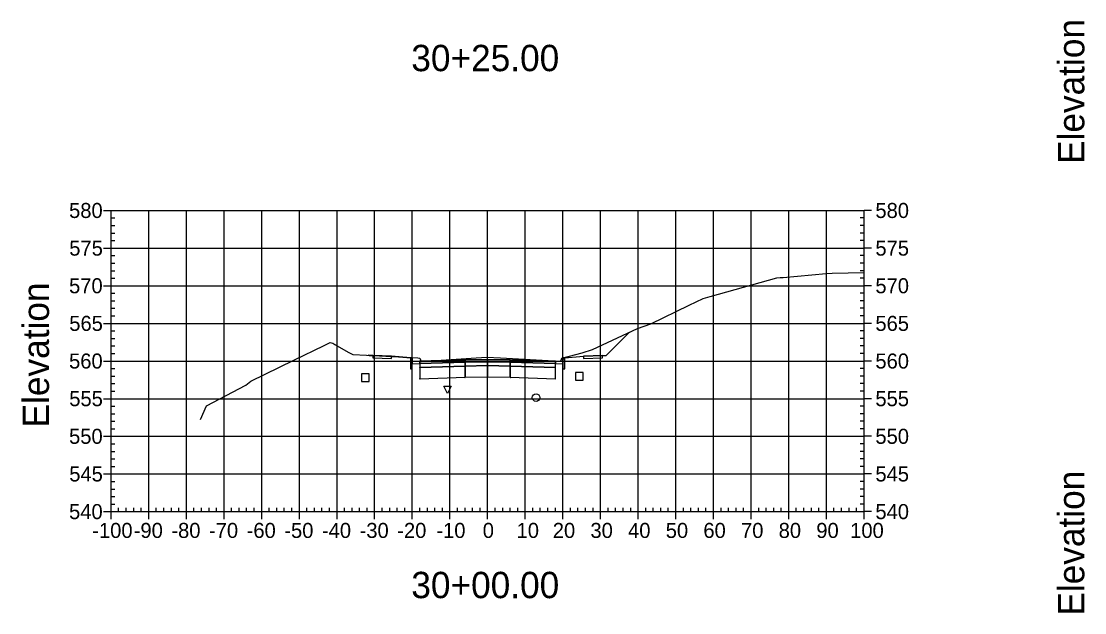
# Model space of a CAD drawing. Extents: x 704834 to 709892, y 372981 to 377533.
# Drawn here: x 708556 to 708838.5, y 376294 to 376451.1 of the extents above; entities that cross this region are included whole.
import ezdxf

# ---------------------------------------------------------------- set-up
doc = ezdxf.new("R2010")
doc.units = 0
for name, color, linetype in [('1', 7, 'Continuous'), ('10', 7, 'Continuous'), ('13', 7, 'Continuous'), ('14', 7, 'Continuous'), ('4', 7, 'Continuous'), ('57', 7, 'Continuous'), ('60', 7, 'Continuous'), ('Default_Xsect', 7, 'Continuous'), ('Existing', 7, 'Continuous')]:
    doc.layers.add(name, color=color, linetype=linetype)

msp = doc.modelspace()

# ---------------------------------------------------------------- linework, layer by layer
for points in [[(708711.41, 376362.27), (708717.61, 376368.46)], [(708648.41, 376362.27), (708648.33, 376362.36)], [(708649.41, 376362.31), (708648.41, 376362.27)], [(708659.41, 376361.71), (708654.41, 376362.11)], [(708700.41, 376361.71), (708705.41, 376362.11)], [(708710.41, 376362.31), (708711.41, 376362.27)]]:
    msp.add_lwpolyline(points)
for points in [[(708654.41, 376362.11), (708649.41, 376362.31), (708649.41, 376361.65), (708654.41, 376361.45)], [(708659.91, 376360.71), (708659.83, 376361.71), (708659.41, 376361.71), (708659.41, 376358.71), (708659.91, 376358.71)], [(708661.91, 376360.79), (708659.91, 376360.71), (708659.91, 376360.05), (708661.91, 376360.13)], [(708673.91, 376361.15), (708661.91, 376360.79), (708661.91, 376360.13), (708673.91, 376360.49)], [(708673.91, 376360.49), (708661.91, 376360.13), (708661.91, 376359.13), (708673.91, 376359.49)], [(708673.86, 376360.44), (708673.96, 376360.44), (708673.96, 376360.54), (708673.86, 376360.54)], [(708679.91, 376361.27), (708673.91, 376361.15), (708673.91, 376360.49), (708679.91, 376360.61)], [(708679.91, 376360.61), (708673.91, 376360.49), (708673.91, 376359.49), (708679.91, 376359.61)], [(708679.86, 376360.56), (708679.96, 376360.56), (708679.96, 376360.66), (708679.86, 376360.66)], [(708679.91, 376360.61), (708685.91, 376360.49), (708685.91, 376361.15), (708679.91, 376361.27)], [(708679.91, 376359.61), (708685.91, 376359.49), (708685.91, 376360.49), (708679.91, 376360.61)], [(708685.86, 376360.44), (708685.96, 376360.44), (708685.96, 376360.54), (708685.86, 376360.54)], [(708685.91, 376360.49), (708697.91, 376360.13), (708697.91, 376360.79), (708685.91, 376361.15)], [(708685.91, 376359.49), (708697.91, 376359.13), (708697.91, 376360.13), (708685.91, 376360.49)], [(708697.91, 376360.13), (708699.91, 376360.05), (708699.91, 376360.71), (708697.91, 376360.79)], [(708699.91, 376358.71), (708700.41, 376358.71), (708700.41, 376361.71), (708700, 376361.71), (708699.91, 376360.71)], [(708705.41, 376361.45), (708710.41, 376361.65), (708710.41, 376362.31), (708705.41, 376362.11)], [(708661.86, 376359.08), (708661.96, 376359.08), (708661.96, 376359.18), (708661.86, 376359.18)], [(708673.91, 376359.49), (708661.91, 376359.13), (708661.91, 376356.13), (708673.91, 376356.49)], [(708673.86, 376359.44), (708673.96, 376359.44), (708673.96, 376359.54), (708673.86, 376359.54)], [(708679.91, 376359.61), (708673.91, 376359.49), (708673.91, 376356.49), (708679.91, 376356.61)], [(708679.86, 376359.56), (708679.96, 376359.56), (708679.96, 376359.66), (708679.86, 376359.66)], [(708679.91, 376356.61), (708685.91, 376356.49), (708685.91, 376359.49), (708679.91, 376359.61)], [(708685.86, 376359.44), (708685.96, 376359.44), (708685.96, 376359.54), (708685.86, 376359.54)], [(708685.91, 376356.49), (708697.91, 376356.13), (708697.91, 376359.13), (708685.91, 376359.49)], [(708697.86, 376359.08), (708697.96, 376359.08), (708697.96, 376359.18), (708697.86, 376359.18)], [(708661.86, 376356.08), (708661.96, 376356.08), (708661.96, 376356.18), (708661.86, 376356.18)], [(708673.86, 376356.44), (708673.96, 376356.44), (708673.96, 376356.54), (708673.86, 376356.54)], [(708679.86, 376356.56), (708679.96, 376356.56), (708679.96, 376356.66), (708679.86, 376356.66)], [(708685.86, 376356.44), (708685.96, 376356.44), (708685.96, 376356.54), (708685.86, 376356.54)], [(708697.86, 376356.08), (708697.96, 376356.08), (708697.96, 376356.18), (708697.86, 376356.18)]]:
    msp.add_lwpolyline(points, close=True)
at = {"layer": '1'}
msp.add_lwpolyline([(708669.26, 376352.16), (708668.26, 376354.16), (708670.26, 376354.16)], close=True, dxfattribs=at)
at = {"layer": '10'}
msp.add_lwpolyline([(708646.44, 376355.4), (708648.44, 376355.4), (708648.44, 376357.4), (708646.44, 376357.4)], close=True, dxfattribs=at)
at = {"layer": '13'}
msp.add_circle((708692.78, 376351.11), 1, dxfattribs=at)
at = {"layer": '14'}
for points in [[(708717.61, 376368.46), (708717.61, 376368.51), (708717.61, 376368.46), (708717.56, 376368.46), (708717.61, 376368.46), (708717.61, 376368.41), (708717.61, 376368.46), (708717.66, 376368.46)], [(708648.33, 376362.36), (708648.33, 376362.41), (708648.33, 376362.36), (708648.28, 376362.36), (708648.33, 376362.36), (708648.33, 376362.31), (708648.33, 376362.36), (708648.38, 376362.36)], [(708661.91, 376360.79), (708661.91, 376360.84), (708661.91, 376360.79), (708661.86, 376360.79), (708661.91, 376360.79), (708661.91, 376360.74), (708661.91, 376360.79), (708661.96, 376360.79)], [(708679.91, 376361.27), (708679.91, 376361.32), (708679.91, 376361.27), (708679.86, 376361.27), (708679.91, 376361.27), (708679.91, 376361.22), (708679.91, 376361.27), (708679.96, 376361.27)], [(708697.91, 376360.79), (708697.91, 376360.84), (708697.91, 376360.79), (708697.86, 376360.79), (708697.91, 376360.79), (708697.91, 376360.74), (708697.91, 376360.79), (708697.96, 376360.79)]]:
    msp.add_lwpolyline(points, dxfattribs=at)
at = {"layer": '4'}
msp.add_lwpolyline([(708703.28, 376355.78), (708705.28, 376355.78), (708705.28, 376357.78), (708703.28, 376357.78)], close=True, dxfattribs=at)
at = {"layer": '57'}
for p, q in [((708577.91, 376400.82), (708579.91, 376400.82)), ((708579.91, 376400.82), (708779.91, 376400.82)), ((708579.91, 376320.82), (708579.91, 376400.82)), ((708579.91, 376320.82), (708579.91, 376400.82)), ((708589.91, 376320.82), (708589.91, 376400.82)), ((708599.91, 376320.82), (708599.91, 376400.82)), ((708609.91, 376320.82), (708609.91, 376400.82)), ((708619.91, 376320.82), (708619.91, 376400.82)), ((708629.91, 376320.82), (708629.91, 376400.82)), ((708639.91, 376320.82), (708639.91, 376400.82)), ((708649.91, 376320.82), (708649.91, 376400.82)), ((708659.91, 376320.82), (708659.91, 376400.82)), ((708669.91, 376320.82), (708669.91, 376400.82)), ((708679.91, 376320.82), (708679.91, 376400.82)), ((708689.91, 376320.82), (708689.91, 376400.82)), ((708699.91, 376320.82), (708699.91, 376400.82)), ((708709.91, 376320.82), (708709.91, 376400.82)), ((708719.91, 376320.82), (708719.91, 376400.82)), ((708729.91, 376320.82), (708729.91, 376400.82)), ((708739.91, 376320.82), (708739.91, 376400.82)), ((708749.91, 376320.82), (708749.91, 376400.82)), ((708759.91, 376320.82), (708759.91, 376400.82)), ((708769.91, 376320.82), (708769.91, 376400.82)), ((708779.91, 376320.82), (708779.91, 376400.82)), ((708779.91, 376320.82), (708779.91, 376400.82)), ((708781.91, 376400.82), (708779.91, 376400.82)), ((708579.91, 376398.82), (708580.91, 376398.82)), ((708579.91, 376396.82), (708580.91, 376396.82)), ((708779.91, 376398.82), (708778.91, 376398.82)), ((708779.91, 376396.82), (708778.91, 376396.82)), ((708579.91, 376394.82), (708580.91, 376394.82)), ((708779.91, 376394.82), (708778.91, 376394.82)), ((708579.91, 376392.82), (708580.91, 376392.82)), ((708779.91, 376392.82), (708778.91, 376392.82)), ((708577.91, 376390.82), (708579.91, 376390.82)), ((708579.91, 376390.82), (708779.91, 376390.82)), ((708579.91, 376388.82), (708580.91, 376388.82)), ((708779.91, 376388.82), (708778.91, 376388.82)), ((708781.91, 376390.82), (708779.91, 376390.82)), ((708579.91, 376386.82), (708580.91, 376386.82)), ((708779.91, 376386.82), (708778.91, 376386.82)), ((708579.91, 376384.82), (708580.91, 376384.82)), ((708579.91, 376382.82), (708580.91, 376382.82)), ((708779.91, 376384.82), (708778.91, 376384.82)), ((708779.91, 376382.82), (708778.91, 376382.82)), ((708577.91, 376380.82), (708579.91, 376380.82)), ((708579.91, 376380.82), (708779.91, 376380.82)), ((708781.91, 376380.82), (708779.91, 376380.82)), ((708579.91, 376378.82), (708580.91, 376378.82)), ((708779.91, 376378.82), (708778.91, 376378.82)), ((708579.91, 376376.82), (708580.91, 376376.82)), ((708579.91, 376374.82), (708580.91, 376374.82)), ((708779.91, 376376.82), (708778.91, 376376.82)), ((708779.91, 376374.82), (708778.91, 376374.82)), ((708579.91, 376372.82), (708580.91, 376372.82)), ((708779.91, 376372.82), (708778.91, 376372.82)), ((708577.91, 376370.82), (708579.91, 376370.82)), ((708579.91, 376370.82), (708779.91, 376370.82)), ((708579.91, 376368.82), (708580.91, 376368.82)), ((708779.91, 376368.82), (708778.91, 376368.82)), ((708781.91, 376370.82), (708779.91, 376370.82)), ((708579.91, 376366.82), (708580.91, 376366.82)), ((708779.91, 376366.82), (708778.91, 376366.82)), ((708579.91, 376364.82), (708580.91, 376364.82)), ((708779.91, 376364.82), (708778.91, 376364.82)), ((708577.91, 376360.82), (708579.91, 376360.82)), ((708579.91, 376362.82), (708580.91, 376362.82)), ((708579.91, 376360.82), (708779.91, 376360.82)), ((708779.91, 376362.82), (708778.91, 376362.82)), ((708781.91, 376360.82), (708779.91, 376360.82)), ((708579.91, 376358.82), (708580.91, 376358.82)), ((708779.91, 376358.82), (708778.91, 376358.82)), ((708579.91, 376356.82), (708580.91, 376356.82)), ((708579.91, 376354.82), (708580.91, 376354.82)), ((708779.91, 376356.82), (708778.91, 376356.82)), ((708779.91, 376354.82), (708778.91, 376354.82)), ((708579.91, 376352.82), (708580.91, 376352.82)), ((708779.91, 376352.82), (708778.91, 376352.82)), ((708577.91, 376350.82), (708579.91, 376350.82)), ((708579.91, 376350.82), (708779.91, 376350.82)), ((708579.91, 376348.82), (708580.91, 376348.82)), ((708779.91, 376348.82), (708778.91, 376348.82)), ((708781.91, 376350.82), (708779.91, 376350.82)), ((708579.91, 376346.82), (708580.91, 376346.82)), ((708779.91, 376346.82), (708778.91, 376346.82)), ((708579.91, 376344.82), (708580.91, 376344.82)), ((708779.91, 376344.82), (708778.91, 376344.82)), ((708577.91, 376340.82), (708579.91, 376340.82)), ((708579.91, 376342.82), (708580.91, 376342.82)), ((708579.91, 376340.82), (708779.91, 376340.82)), ((708779.91, 376342.82), (708778.91, 376342.82)), ((708781.91, 376340.82), (708779.91, 376340.82)), ((708579.91, 376338.82), (708580.91, 376338.82)), ((708779.91, 376338.82), (708778.91, 376338.82)), ((708579.91, 376336.82), (708580.91, 376336.82)), ((708579.91, 376334.82), (708580.91, 376334.82)), ((708779.91, 376336.82), (708778.91, 376336.82)), ((708779.91, 376334.82), (708778.91, 376334.82)), ((708579.91, 376332.82), (708580.91, 376332.82)), ((708779.91, 376332.82), (708778.91, 376332.82)), ((708577.91, 376330.82), (708579.91, 376330.82)), ((708579.91, 376330.82), (708779.91, 376330.82)), ((708781.91, 376330.82), (708779.91, 376330.82)), ((708579.91, 376328.82), (708580.91, 376328.82)), ((708579.91, 376326.82), (708580.91, 376326.82)), ((708779.91, 376328.82), (708778.91, 376328.82)), ((708779.91, 376326.82), (708778.91, 376326.82)), ((708579.91, 376324.82), (708580.91, 376324.82)), ((708779.91, 376324.82), (708778.91, 376324.82)), ((708577.91, 376320.82), (708579.91, 376320.82)), ((708579.91, 376322.82), (708580.91, 376322.82)), ((708579.91, 376320.82), (708779.91, 376320.82)), ((708579.91, 376320.82), (708779.91, 376320.82)), ((708579.91, 376318.82), (708579.91, 376320.82)), ((708581.91, 376320.82), (708581.91, 376321.82)), ((708583.91, 376320.82), (708583.91, 376321.82)), ((708585.91, 376320.82), (708585.91, 376321.82)), ((708587.91, 376320.82), (708587.91, 376321.82)), ((708589.91, 376318.82), (708589.91, 376320.82)), ((708591.91, 376320.82), (708591.91, 376321.82)), ((708593.91, 376320.82), (708593.91, 376321.82)), ((708595.91, 376320.82), (708595.91, 376321.82)), ((708597.91, 376320.82), (708597.91, 376321.82)), ((708599.91, 376318.82), (708599.91, 376320.82)), ((708601.91, 376320.82), (708601.91, 376321.82)), ((708603.91, 376320.82), (708603.91, 376321.82)), ((708605.91, 376320.82), (708605.91, 376321.82)), ((708607.91, 376320.82), (708607.91, 376321.82)), ((708609.91, 376318.82), (708609.91, 376320.82)), ((708611.91, 376320.82), (708611.91, 376321.82)), ((708613.91, 376320.82), (708613.91, 376321.82)), ((708615.91, 376320.82), (708615.91, 376321.82)), ((708617.91, 376320.82), (708617.91, 376321.82)), ((708619.91, 376318.82), (708619.91, 376320.82)), ((708621.91, 376320.82), (708621.91, 376321.82)), ((708623.91, 376320.82), (708623.91, 376321.82)), ((708625.91, 376320.82), (708625.91, 376321.82)), ((708627.91, 376320.82), (708627.91, 376321.82)), ((708629.91, 376318.82), (708629.91, 376320.82)), ((708631.91, 376320.82), (708631.91, 376321.82)), ((708633.91, 376320.82), (708633.91, 376321.82)), ((708635.91, 376320.82), (708635.91, 376321.82)), ((708637.91, 376320.82), (708637.91, 376321.82)), ((708639.91, 376318.82), (708639.91, 376320.82)), ((708641.91, 376320.82), (708641.91, 376321.82)), ((708643.91, 376320.82), (708643.91, 376321.82)), ((708645.91, 376320.82), (708645.91, 376321.82)), ((708647.91, 376320.82), (708647.91, 376321.82)), ((708649.91, 376318.82), (708649.91, 376320.82)), ((708651.91, 376320.82), (708651.91, 376321.82)), ((708653.91, 376320.82), (708653.91, 376321.82)), ((708655.91, 376320.82), (708655.91, 376321.82)), ((708657.91, 376320.82), (708657.91, 376321.82)), ((708659.91, 376318.82), (708659.91, 376320.82)), ((708661.91, 376320.82), (708661.91, 376321.82)), ((708663.91, 376320.82), (708663.91, 376321.82)), ((708665.91, 376320.82), (708665.91, 376321.82)), ((708667.91, 376320.82), (708667.91, 376321.82)), ((708669.91, 376318.82), (708669.91, 376320.82)), ((708671.91, 376320.82), (708671.91, 376321.82)), ((708673.91, 376320.82), (708673.91, 376321.82)), ((708675.91, 376320.82), (708675.91, 376321.82)), ((708677.91, 376320.82), (708677.91, 376321.82)), ((708679.91, 376318.82), (708679.91, 376320.82)), ((708681.91, 376320.82), (708681.91, 376321.82)), ((708683.91, 376320.82), (708683.91, 376321.82)), ((708685.91, 376320.82), (708685.91, 376321.82)), ((708687.91, 376320.82), (708687.91, 376321.82)), ((708689.91, 376318.82), (708689.91, 376320.82)), ((708691.91, 376320.82), (708691.91, 376321.82)), ((708693.91, 376320.82), (708693.91, 376321.82)), ((708695.91, 376320.82), (708695.91, 376321.82)), ((708697.91, 376320.82), (708697.91, 376321.82)), ((708699.91, 376318.82), (708699.91, 376320.82)), ((708701.91, 376320.82), (708701.91, 376321.82)), ((708703.91, 376320.82), (708703.91, 376321.82)), ((708705.91, 376320.82), (708705.91, 376321.82)), ((708707.91, 376320.82), (708707.91, 376321.82)), ((708709.91, 376318.82), (708709.91, 376320.82)), ((708711.91, 376320.82), (708711.91, 376321.82)), ((708713.91, 376320.82), (708713.91, 376321.82)), ((708715.91, 376320.82), (708715.91, 376321.82)), ((708717.91, 376320.82), (708717.91, 376321.82)), ((708719.91, 376318.82), (708719.91, 376320.82)), ((708721.91, 376320.82), (708721.91, 376321.82)), ((708723.91, 376320.82), (708723.91, 376321.82)), ((708725.91, 376320.82), (708725.91, 376321.82)), ((708727.91, 376320.82), (708727.91, 376321.82)), ((708729.91, 376318.82), (708729.91, 376320.82)), ((708731.91, 376320.82), (708731.91, 376321.82)), ((708733.91, 376320.82), (708733.91, 376321.82)), ((708735.91, 376320.82), (708735.91, 376321.82)), ((708737.91, 376320.82), (708737.91, 376321.82)), ((708739.91, 376318.82), (708739.91, 376320.82)), ((708741.91, 376320.82), (708741.91, 376321.82)), ((708743.91, 376320.82), (708743.91, 376321.82)), ((708745.91, 376320.82), (708745.91, 376321.82)), ((708747.91, 376320.82), (708747.91, 376321.82)), ((708749.91, 376318.82), (708749.91, 376320.82)), ((708751.91, 376320.82), (708751.91, 376321.82)), ((708753.91, 376320.82), (708753.91, 376321.82)), ((708755.91, 376320.82), (708755.91, 376321.82)), ((708757.91, 376320.82), (708757.91, 376321.82)), ((708759.91, 376318.82), (708759.91, 376320.82)), ((708761.91, 376320.82), (708761.91, 376321.82)), ((708763.91, 376320.82), (708763.91, 376321.82)), ((708765.91, 376320.82), (708765.91, 376321.82)), ((708767.91, 376320.82), (708767.91, 376321.82)), ((708769.91, 376318.82), (708769.91, 376320.82)), ((708771.91, 376320.82), (708771.91, 376321.82)), ((708773.91, 376320.82), (708773.91, 376321.82)), ((708775.91, 376320.82), (708775.91, 376321.82)), ((708777.91, 376320.82), (708777.91, 376321.82)), ((708779.91, 376322.82), (708778.91, 376322.82)), ((708779.91, 376318.82), (708779.91, 376320.82)), ((708781.91, 376320.82), (708779.91, 376320.82))]:
    msp.add_line(p, q, dxfattribs=at)
at = {"layer": 'Default_Xsect'}
msp.add_lwpolyline([(708648.33, 376362.36), (708648.41, 376362.27), (708649.41, 376362.31), (708654.41, 376362.11), (708659.41, 376361.71), (708659.83, 376361.71), (708659.91, 376360.71), (708661.91, 376360.79), (708673.91, 376361.15), (708679.91, 376361.27), (708685.91, 376361.15), (708697.91, 376360.79), (708699.91, 376360.71), (708700, 376361.71), (708700.41, 376361.71), (708705.41, 376362.11), (708710.41, 376362.31), (708711.41, 376362.27), (708717.61, 376368.46)], dxfattribs=at)
at = {"layer": 'Existing'}
msp.add_lwpolyline([(708603.63, 376345.33), (708605.21, 376348.95), (708615.65, 376354.4), (708617, 376355.45), (708628.46, 376361.04), (708636.49, 376364.95), (708638.06, 376365.76), (708638.12, 376365.77), (708638.77, 376365.54), (708639.3, 376365.23), (708642.86, 376363.2), (708644.07, 376362.57), (708647.78, 376362.39), (708661.38, 376361.66), (708661.86, 376361.61), (708661.87, 376361.58), (708662.29, 376360.73), (708676.89, 376361.63), (708679.73, 376361.82), (708683.3, 376361.65), (708699.21, 376360.74), (708699.42, 376361.07), (708699.65, 376361.56), (708705.01, 376362.97), (708707.79, 376363.88), (708719.71, 376369.45), (708723.25, 376370.74), (708733.46, 376375.62), (708737.15, 376377.42), (708739.04, 376377.99), (708756.75, 376382.93), (708757.6, 376382.98), (708758.41, 376383.01), (708769.84, 376384.1), (708771.41, 376384.13), (708779.91, 376384.36)], dxfattribs=at)

# ---------------------------------------------------------------- texts
at = {"layer": '1'}
for s, p in [('30+25.00', (708659.64, 376437.82)), ('30+00.00', (708659.64, 376297.82))]:
    msp.add_text(s, height=7, dxfattribs=at).set_placement(p)
at = {"layer": '14'}
for p in [(708649.38, 376362.26), (708649.38, 376361.6), (708654.38, 376361.4), (708705.38, 376361.4), (708710.38, 376362.26), (708710.38, 376361.6)]:
    msp.add_text('+', height=0.1, dxfattribs=at).set_placement(p)
at = {"layer": '57'}
for s, p in [('580', (708568.74, 376398.82)), ('580', (708782.91, 376398.82)), ('575', (708568.79, 376388.82)), ('575', (708782.91, 376388.82)), ('570', (708568.74, 376378.82)), ('570', (708782.91, 376378.82)), ('565', (708568.79, 376368.82)), ('565', (708782.91, 376368.82)), ('560', (708568.74, 376358.82)), ('560', (708782.91, 376358.82)), ('555', (708568.79, 376348.82)), ('555', (708782.91, 376348.82)), ('550', (708568.74, 376338.82)), ('550', (708782.91, 376338.82)), ('545', (708568.79, 376328.82)), ('545', (708782.91, 376328.82)), ('540', (708568.74, 376318.82)), ('540', (708782.91, 376318.82)), ('-100', (708574.9, 376313.82)), ('-90', (708585.91, 376313.82)), ('-80', (708595.91, 376313.82)), ('-70', (708605.91, 376313.82)), ('-60', (708615.91, 376313.82)), ('-50', (708625.91, 376313.82)), ('-40', (708635.91, 376313.82)), ('-30', (708645.91, 376313.82)), ('-20', (708655.91, 376313.82)), ('-10', (708666.3, 376313.82)), ('0', (708678.62, 376313.82)), ('10', (708687.61, 376313.82)), ('20', (708697.22, 376313.82)), ('30', (708707.22, 376313.82)), ('40', (708717.22, 376313.82)), ('50', (708727.22, 376313.82)), ('60', (708737.22, 376313.82)), ('70', (708747.22, 376313.82)), ('80', (708757.22, 376313.82)), ('90', (708767.22, 376313.82)), ('100', (708776.21, 376313.82))]:
    msp.add_text(s, height=4, dxfattribs=at).set_placement(p)
at = {"layer": '60'}
for p in [(708838.41, 376413.18), (708563.41, 376343.18), (708838.41, 376293.18)]:
    msp.add_text('Elevation', height=7, rotation=90, dxfattribs=at).set_placement(p)

doc.saveas('drawing.dxf')
